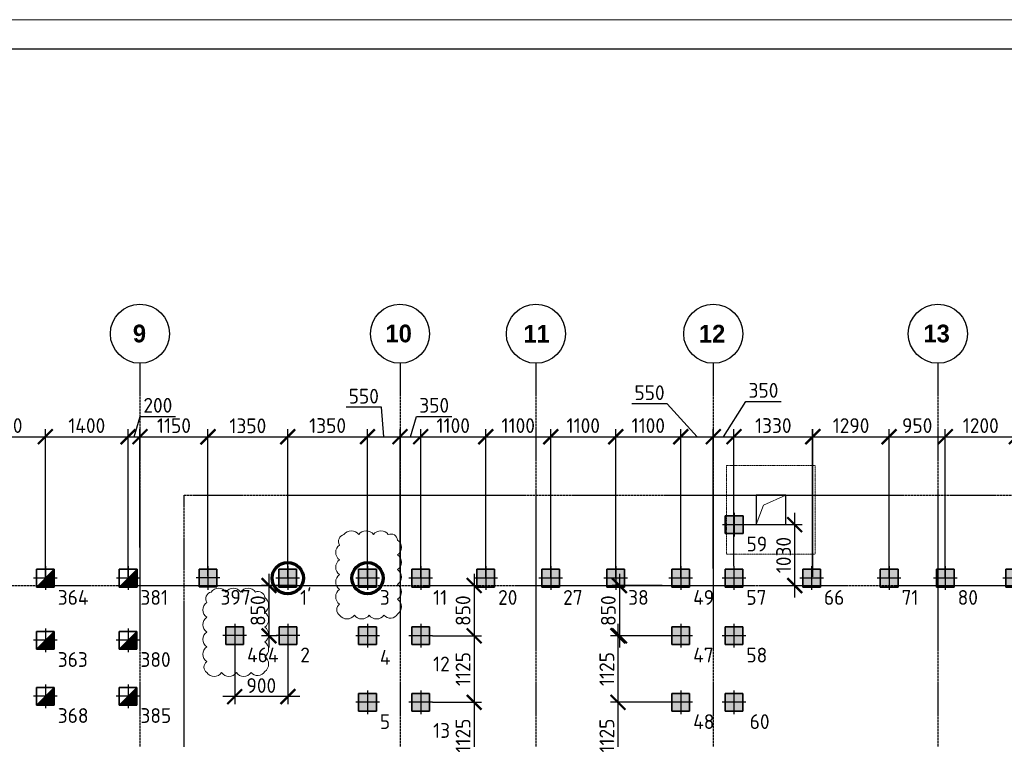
# Model space of a CAD drawing. Header units: millimetres. Extents: x -93479 to 1057970, y -66333 to 172656.
# Tile 282 of 473: x 346789 to 363447, y 118128 to 130297. Entities that reach past the tile are written whole.
import ezdxf

# ---------------------------------------------------------------- set-up
doc = ezdxf.new("R2010")
doc.units = ezdxf.units.MM
for name, pattern in [('______5', [1100, 800, -100, 100, -100]), ('DASHDOT', [25.4, 12.7, -6.35, 0, -6.35]), ('HIDDEN2', [4.7625, 3.175, -1.5875]), ('осевая', [50.8, 31.75, -6.35, 6.35, -6.35])]:
    doc.linetypes.add(name, pattern=pattern)
for name, color, linetype, lineweight in [('0 Фундамент', 5, 'Continuous', 30), ('Standard', 7, 'Continuous', 25), ('КО_оси', 1, 'DASHDOT', 25), ('КО_осн_тон', 183, 'Continuous', 25), ('КО_фундаменты', 2, 'Continuous', 50), ('Оси', 40, '______5', 18), ('РАЗМЕРЫ', 7, 'Continuous', 9), ('ТОНКИЕ', 7, 'Continuous', 9)]:
    doc.layers.add(name, color=color, linetype=linetype, lineweight=lineweight)
doc.layers.add('SVAI', color=7, linetype='Continuous')
doc.layers.add('ТОЛСТЫЕ_ОСНОВНЫЕ', color=6, linetype='Continuous')
doc.styles.add('GOST-2.304_Type-B', font='GOST_Common.ttf')
doc.styles.add('MtXpl_Century Gothic', font='GOTHICB.TTF', dxfattribs={"height": 0.2})
doc.styles.add('ГОСТ', font='GOST_Common.ttf')
doc.dimstyles.new('СПДС', dxfattribs={"dimscale": 100, "dimtxt": 2.5, "dimasz": 2.5, "dimexe": 1.25, "dimexo": 0, "dimtad": 1, "dimdec": 0, "dimtxsty": 'GOST-2.304_Type-B', "dimblk": 'ARCHTICK', "dimcen": 2.5, "dimdle": 2, "dimadec": 0, "dimazin": 2, "dimtfac": 0.75, "dimtdec": 0, "dimtmove": 1, "dimatfit": 3, "dimfxl": 1, "dimtolj": 1, "dimarcsym": 1})

# ---------------------------------------------------------------- blocks, each defined once
blk = doc.blocks.new('*U2041')
at = {"layer": 'ТОЛСТЫЕ_ОСНОВНЫЕ', "color": 7}
blk.add_lwpolyline([(20, 5), (1256, 5), (1256, 589), (20, 589)], close=True, dxfattribs=at)
at = {"layer": 'ТОНКИЕ', "color": 7}
blk.add_lwpolyline([(0, 0), (1261, 0), (1261, 594), (0, 594)], close=True, dxfattribs=at)
blk = doc.blocks.new('оси')
at = {"color": 7, "linetype": 'ByBlock', "lineweight": -2}
for centre in [(31813, 651.4), (36213, 651.4), (38513, 651.4), (41513, 651.4), (45313, 651.4)]:
    blk.add_circle(centre, 500, dxfattribs=at)
at = {"layer": 'Оси', "color": 7, "linetype": 'осевая', "lineweight": 25, "transparency": 33554687}
for p, q in [((31813.5, 151.4), (31813.5, -36280.2)), ((36213.5, 151.4), (36213.5, -36280.2)), ((38513.5, 151.4), (38513.5, -36280.2)), ((41513.5, 151.4), (41513.5, -36280.2)), ((45313.5, 151.4), (45313.5, -36280.2)), ((-11815.1, -3606.9), (53620.6, -3606.9))]:
    blk.add_line(p, q, dxfattribs=at)
at = {"layer": 'Оси', "color": 7, "lineweight": 25, "transparency": 33554687, "style": 'MtXpl_Century Gothic'}
for s, p in [('9', (31693.9, 505.2)), ('10', (35967.2, 505.2)), ('11', (38301.3, 501.4)), ('12', (41269.9, 501.4)), ('13', (45068.5, 505.2))]:
    blk.add_text(s, height=300, dxfattribs=at).set_placement(p)
blk = doc.blocks.new('сваи тип2')
at = {"layer": 'КО_оси', "color": 7, "ltscale": 100}
for p, q in [((-22918, 28209), (-22918, 27809)), ((-22718, 28009), (-23118, 28009))]:
    blk.add_line(p, q, dxfattribs=at)
at = {"layer": 'КО_фундаменты', "color": 7, "lineweight": 35, "ltscale": 100}
for p, q in [((-22768, 28159), (-23068, 28159)), ((-23068, 28159), (-23068, 27859)), ((-22768, 27859), (-22768, 28159)), ((-23068, 27859), (-22768, 27859))]:
    blk.add_line(p, q, dxfattribs=at)
at = {"layer": 'РАЗМЕРЫ', "color": 7}
blk.add_line((-23068, 27859), (-22768, 28159), dxfattribs=at)
at = {"layer": 'РАЗМЕРЫ', "color": 7, "linetype": 'Continuous', "transparency": 33554648}
for points in [[(-22768, 28009), (-22918, 28009), (-22768, 28159)], [(-22918, 27859), (-23068, 27859), (-22918, 28009)], [(-22918, 27859), (-22918, 28009), (-22768, 27859)], [(-22768, 27859), (-22918, 28009), (-22768, 28009)]]:
    blk.add_solid(points, dxfattribs=at)
blk = doc.blocks.new('_ArchTick')
at = {"color": 0, "linetype": 'ByBlock', "const_width": 0.15}
blk.add_lwpolyline([(-0.5, -0.5), (0.5, 0.5)], dxfattribs=at)
blk = doc.blocks.new('*D2092')
at = {"layer": 'DEFPOINTS', "color": 0, "transparency": 16777216}
for p in [(347224, 123245), (345824, 120853, -3100), (347224, 120853, -3100)]:
    blk.add_point(p, dxfattribs=at)
at = {"layer": 'РАЗМЕРЫ', "color": 0, "lineweight": -2, "transparency": 16777216}
for p, q in [((345824, 120853), (345824, 123370)), ((347224, 120853), (347224, 123370)), ((345624, 123245), (347424, 123245))]:
    blk.add_line(p, q, dxfattribs=at)
at = {"layer": 'РАЗМЕРЫ', "color": 0, "lineweight": -2, "transparency": 16777216, "xscale": 250, "yscale": 250, "zscale": 250, "rotation": 180}
blk.add_blockref('_ArchTick', (345824, 123245), dxfattribs=at)
at = {"layer": 'РАЗМЕРЫ', "color": 0, "lineweight": -2, "transparency": 16777216, "xscale": 250, "yscale": 250, "zscale": 250}
blk.add_blockref('_ArchTick', (347224, 123245), dxfattribs=at)
at = {"layer": 'РАЗМЕРЫ', "color": 0, "transparency": 16777216, "insert": (346524, 123433), "char_height": 250, "attachment_point": 5, "style": 'GOST-2.304_Type-B'}
blk.add_mtext('\\A1;1400', dxfattribs=at)
blk = doc.blocks.new('*D2093')
at = {"layer": 'DEFPOINTS', "color": 0, "transparency": 16777216}
for p in [(348624, 123245), (347224, 120853, -3100), (348624, 120878, -3100)]:
    blk.add_point(p, dxfattribs=at)
at = {"layer": 'РАЗМЕРЫ', "color": 0, "lineweight": -2, "transparency": 16777216}
for p, q in [((347224, 120853), (347224, 123370)), ((348624, 120878), (348624, 123370)), ((347024, 123245), (348824, 123245))]:
    blk.add_line(p, q, dxfattribs=at)
at = {"layer": 'РАЗМЕРЫ', "color": 0, "lineweight": -2, "transparency": 16777216, "xscale": 250, "yscale": 250, "zscale": 250, "rotation": 180}
blk.add_blockref('_ArchTick', (347224, 123245), dxfattribs=at)
at = {"layer": 'РАЗМЕРЫ', "color": 0, "lineweight": -2, "transparency": 16777216, "xscale": 250, "yscale": 250, "zscale": 250}
blk.add_blockref('_ArchTick', (348624, 123245), dxfattribs=at)
at = {"layer": 'РАЗМЕРЫ', "color": 0, "transparency": 16777216, "insert": (347924, 123433), "char_height": 250, "attachment_point": 5, "style": 'GOST-2.304_Type-B'}
blk.add_mtext('\\A1;1400', dxfattribs=at)
blk = doc.blocks.new('*D2094')
at = {"layer": 'DEFPOINTS', "color": 0, "transparency": 16777216}
for p in [(348824, 123245), (348824, 121369), (348624, 120878, -3100)]:
    blk.add_point(p, dxfattribs=at)
at = {"layer": 'РАЗМЕРЫ', "color": 0, "lineweight": -2, "transparency": 16777216}
for p, q in [((348724, 123245), (348827, 123589)), ((348827, 123589), (349427, 123589)), ((348624, 120878), (348624, 123370)), ((348824, 121369), (348824, 123370)), ((348424, 123245), (349024, 123245))]:
    blk.add_line(p, q, dxfattribs=at)
at = {"layer": 'РАЗМЕРЫ', "color": 0, "lineweight": -2, "transparency": 16777216, "xscale": 250, "yscale": 250, "zscale": 250, "rotation": 180}
blk.add_blockref('_ArchTick', (348624, 123245), dxfattribs=at)
at = {"layer": 'РАЗМЕРЫ', "color": 0, "lineweight": -2, "transparency": 16777216, "xscale": 250, "yscale": 250, "zscale": 250}
blk.add_blockref('_ArchTick', (348824, 123245), dxfattribs=at)
at = {"layer": 'РАЗМЕРЫ', "color": 0, "transparency": 16777216, "insert": (349127, 123776), "char_height": 250, "attachment_point": 5, "style": 'GOST-2.304_Type-B'}
blk.add_mtext('\\A1;200', dxfattribs=at)
blk = doc.blocks.new('*D2095')
at = {"layer": 'DEFPOINTS', "color": 0, "transparency": 16777216}
for p in [(349974, 123245), (348824, 121369), (349974, 120886, -3100)]:
    blk.add_point(p, dxfattribs=at)
at = {"layer": 'РАЗМЕРЫ', "color": 0, "lineweight": -2, "transparency": 16777216}
for p, q in [((348824, 121369), (348824, 123370)), ((349974, 120886), (349974, 123370)), ((348624, 123245), (350174, 123245))]:
    blk.add_line(p, q, dxfattribs=at)
at = {"layer": 'РАЗМЕРЫ', "color": 0, "lineweight": -2, "transparency": 16777216, "xscale": 250, "yscale": 250, "zscale": 250, "rotation": 180}
blk.add_blockref('_ArchTick', (348824, 123245), dxfattribs=at)
at = {"layer": 'РАЗМЕРЫ', "color": 0, "lineweight": -2, "transparency": 16777216, "xscale": 250, "yscale": 250, "zscale": 250}
blk.add_blockref('_ArchTick', (349974, 123245), dxfattribs=at)
at = {"layer": 'РАЗМЕРЫ', "color": 0, "transparency": 16777216, "insert": (349399, 123433), "char_height": 250, "attachment_point": 5, "style": 'GOST-2.304_Type-B'}
blk.add_mtext('\\A1;1150', dxfattribs=at)
blk = doc.blocks.new('блок')
at = {"layer": '0 Фундамент', "color": 7, "linetype": 'HIDDEN2', "lineweight": 0}
for p, q in [((683568, 115824), (683568, 117324)), ((683568, 117324), (685068, 117324)), ((685068, 115824), (685068, 117324)), ((683568, 115824), (685068, 115824))]:
    blk.add_line(p, q, dxfattribs=at)
at = {"layer": '0 Фундамент', "color": 7, "ltscale": 100}
for p, q in [((684568, 116824), (684068, 116824)), ((684068, 116824), (684068, 116324)), ((684568, 116324), (684568, 116824)), ((684068, 116324), (684568, 116324))]:
    blk.add_line(p, q, dxfattribs=at)
at = {"layer": '0 Фундамент', "color": 7, "lineweight": 20}
blk.add_lwpolyline([(684068, 116324), (684193, 116655), (684568, 116824)], dxfattribs=at)
blk = doc.blocks.new('Свайка')
at = {"layer": 'КО_оси', "color": 7, "ltscale": 100}
for p, q in [((0, 200), (0, -200)), ((200, 0), (-200, 0))]:
    blk.add_line(p, q, dxfattribs=at)
at = {"layer": 'КО_фундаменты', "color": 7, "lineweight": 35, "ltscale": 100}
for p, q in [((150, 150), (-150, 150)), ((-150, 150), (-150, -150)), ((150, -150), (150, 150)), ((-150, -150), (150, -150))]:
    blk.add_line(p, q, dxfattribs=at)
blk = doc.blocks.new('тип 1')
at = {"layer": 'РАЗМЕРЫ', "transparency": 33554648}
h = blk.add_hatch(dxfattribs=at)
h.set_pattern_fill('ANGLE')
h.set_pattern_definition([(0, (48473.799, -10763.0816), (0, 6.985), [5.08, -1.905]), (90, (48473.799, -10763.0816), (-6.985, 4e-16), [5.08, -1.905])])
h.paths.add_polyline_path([(-31407, 50950), (-31107, 50950), (-31107, 51250), (-31407, 51250)])
edge = h.paths.add_edge_path()
edge.add_line((-31257, 51300), (-31257, 50900))
edge = h.paths.add_edge_path()
edge.add_line((-31057, 51100), (-31457, 51100))
at = {"layer": 'КО_оси', "color": 7}
blk.add_blockref('Свайка', (-31257, 51100, -3100), dxfattribs=at)
blk = doc.blocks.new('*D2316')
at = {"layer": 'DEFPOINTS', "color": 0, "transparency": 16777216}
for p in [(351324, 123242), (349974, 120886, -3100), (351324, 120853, -360)]:
    blk.add_point(p, dxfattribs=at)
at = {"layer": 'РАЗМЕРЫ', "color": 0, "lineweight": -2, "transparency": 16777216}
for p, q in [((349974, 120886), (349974, 123367)), ((351324, 120853), (351324, 123367)), ((349774, 123242), (351524, 123242))]:
    blk.add_line(p, q, dxfattribs=at)
at = {"layer": 'РАЗМЕРЫ', "color": 0, "lineweight": -2, "transparency": 16777216, "xscale": 250, "yscale": 250, "zscale": 250, "rotation": 180}
blk.add_blockref('_ArchTick', (349974, 123242), dxfattribs=at)
at = {"layer": 'РАЗМЕРЫ', "color": 0, "lineweight": -2, "transparency": 16777216, "xscale": 250, "yscale": 250, "zscale": 250}
blk.add_blockref('_ArchTick', (351324, 123242), dxfattribs=at)
at = {"layer": 'РАЗМЕРЫ', "color": 0, "transparency": 16777216, "insert": (350649, 123429), "char_height": 250, "attachment_point": 5, "style": 'GOST-2.304_Type-B'}
blk.add_mtext('\\A1;1350', dxfattribs=at)
blk = doc.blocks.new('*D2317')
at = {"layer": 'DEFPOINTS', "color": 0, "transparency": 16777216}
for p in [(352674, 123245), (351324, 120853, -3100), (352674, 120853, -3100)]:
    blk.add_point(p, dxfattribs=at)
at = {"layer": 'РАЗМЕРЫ', "color": 0, "lineweight": -2, "transparency": 16777216}
for p, q in [((351324, 120853), (351324, 123370)), ((352674, 120853), (352674, 123370)), ((351124, 123245), (352874, 123245))]:
    blk.add_line(p, q, dxfattribs=at)
at = {"layer": 'РАЗМЕРЫ', "color": 0, "lineweight": -2, "transparency": 16777216, "xscale": 250, "yscale": 250, "zscale": 250, "rotation": 180}
blk.add_blockref('_ArchTick', (351324, 123245), dxfattribs=at)
at = {"layer": 'РАЗМЕРЫ', "color": 0, "lineweight": -2, "transparency": 16777216, "xscale": 250, "yscale": 250, "zscale": 250}
blk.add_blockref('_ArchTick', (352674, 123245), dxfattribs=at)
at = {"layer": 'РАЗМЕРЫ', "color": 0, "transparency": 16777216, "insert": (351999, 123433), "char_height": 250, "attachment_point": 5, "style": 'GOST-2.304_Type-B'}
blk.add_mtext('\\A1;1350', dxfattribs=at)
blk = doc.blocks.new('*D2318')
at = {"layer": 'DEFPOINTS', "color": 0, "transparency": 16777216}
for p in [(353224, 123245), (353224, 120942), (352674, 120853, -360)]:
    blk.add_point(p, dxfattribs=at)
at = {"layer": 'РАЗМЕРЫ', "color": 0, "lineweight": -2, "transparency": 16777216}
for p, q in [((352911, 123743), (352311, 123743)), ((352949, 123245), (352911, 123743)), ((352674, 120853), (352674, 123370)), ((353224, 120942), (353224, 123370)), ((352474, 123245), (353424, 123245))]:
    blk.add_line(p, q, dxfattribs=at)
at = {"layer": 'РАЗМЕРЫ', "color": 0, "lineweight": -2, "transparency": 16777216, "xscale": 250, "yscale": 250, "zscale": 250, "rotation": 180}
blk.add_blockref('_ArchTick', (352674, 123245), dxfattribs=at)
at = {"layer": 'РАЗМЕРЫ', "color": 0, "lineweight": -2, "transparency": 16777216, "xscale": 250, "yscale": 250, "zscale": 250}
blk.add_blockref('_ArchTick', (353224, 123245), dxfattribs=at)
at = {"layer": 'РАЗМЕРЫ', "color": 0, "transparency": 16777216, "insert": (352611, 123930), "char_height": 250, "attachment_point": 5, "style": 'GOST-2.304_Type-B'}
blk.add_mtext('\\A1;550', dxfattribs=at)
blk = doc.blocks.new('*D2319')
at = {"layer": 'DEFPOINTS', "color": 0, "transparency": 16777216}
for p in [(353574, 123245), (353224, 120942), (353574, 120853, -360)]:
    blk.add_point(p, dxfattribs=at)
at = {"layer": 'РАЗМЕРЫ', "color": 0, "lineweight": -2, "transparency": 16777216}
for p, q in [((353399, 123245), (353502, 123589)), ((353502, 123589), (354102, 123589)), ((353224, 120942), (353224, 123370)), ((353574, 120853), (353574, 123370)), ((353024, 123245), (353774, 123245))]:
    blk.add_line(p, q, dxfattribs=at)
at = {"layer": 'РАЗМЕРЫ', "color": 0, "lineweight": -2, "transparency": 16777216, "xscale": 250, "yscale": 250, "zscale": 250, "rotation": 180}
blk.add_blockref('_ArchTick', (353224, 123245), dxfattribs=at)
at = {"layer": 'РАЗМЕРЫ', "color": 0, "lineweight": -2, "transparency": 16777216, "xscale": 250, "yscale": 250, "zscale": 250}
blk.add_blockref('_ArchTick', (353574, 123245), dxfattribs=at)
at = {"layer": 'РАЗМЕРЫ', "color": 0, "transparency": 16777216, "insert": (353802, 123776), "char_height": 250, "attachment_point": 5, "style": 'GOST-2.304_Type-B'}
blk.add_mtext('\\A1;350', dxfattribs=at)
blk = doc.blocks.new('*D2320')
at = {"layer": 'DEFPOINTS', "color": 0, "transparency": 16777216}
for p in [(354674, 123245), (353574, 120853, -3100), (354674, 120853, -3100)]:
    blk.add_point(p, dxfattribs=at)
at = {"layer": 'РАЗМЕРЫ', "color": 0, "lineweight": -2, "transparency": 16777216}
for p, q in [((353574, 120853), (353574, 123370)), ((354674, 120853), (354674, 123370)), ((353374, 123245), (354874, 123245))]:
    blk.add_line(p, q, dxfattribs=at)
at = {"layer": 'РАЗМЕРЫ', "color": 0, "lineweight": -2, "transparency": 16777216, "xscale": 250, "yscale": 250, "zscale": 250, "rotation": 180}
blk.add_blockref('_ArchTick', (353574, 123245), dxfattribs=at)
at = {"layer": 'РАЗМЕРЫ', "color": 0, "lineweight": -2, "transparency": 16777216, "xscale": 250, "yscale": 250, "zscale": 250}
blk.add_blockref('_ArchTick', (354674, 123245), dxfattribs=at)
at = {"layer": 'РАЗМЕРЫ', "color": 0, "transparency": 16777216, "insert": (354124, 123433), "char_height": 250, "attachment_point": 5, "style": 'GOST-2.304_Type-B'}
blk.add_mtext('\\A1;1100', dxfattribs=at)
blk = doc.blocks.new('*D2321')
at = {"layer": 'DEFPOINTS', "color": 0, "transparency": 16777216}
for p in [(355774, 123245), (354674, 120853, -3100), (355774, 120853, -3100)]:
    blk.add_point(p, dxfattribs=at)
at = {"layer": 'РАЗМЕРЫ', "color": 0, "lineweight": -2, "transparency": 16777216}
for p, q in [((354674, 120853), (354674, 123370)), ((355774, 120853), (355774, 123370)), ((354474, 123245), (355974, 123245))]:
    blk.add_line(p, q, dxfattribs=at)
at = {"layer": 'РАЗМЕРЫ', "color": 0, "lineweight": -2, "transparency": 16777216, "xscale": 250, "yscale": 250, "zscale": 250, "rotation": 180}
blk.add_blockref('_ArchTick', (354674, 123245), dxfattribs=at)
at = {"layer": 'РАЗМЕРЫ', "color": 0, "lineweight": -2, "transparency": 16777216, "xscale": 250, "yscale": 250, "zscale": 250}
blk.add_blockref('_ArchTick', (355774, 123245), dxfattribs=at)
at = {"layer": 'РАЗМЕРЫ', "color": 0, "transparency": 16777216, "insert": (355224, 123433), "char_height": 250, "attachment_point": 5, "style": 'GOST-2.304_Type-B'}
blk.add_mtext('\\A1;1100', dxfattribs=at)
blk = doc.blocks.new('*D2322')
at = {"layer": 'DEFPOINTS', "color": 0, "transparency": 16777216}
for p in [(356874, 123245), (355774, 120853, -3100), (356874, 120853, -3100)]:
    blk.add_point(p, dxfattribs=at)
at = {"layer": 'РАЗМЕРЫ', "color": 0, "lineweight": -2, "transparency": 16777216}
for p, q in [((355774, 120853), (355774, 123370)), ((356874, 120853), (356874, 123370)), ((355574, 123245), (357074, 123245))]:
    blk.add_line(p, q, dxfattribs=at)
at = {"layer": 'РАЗМЕРЫ', "color": 0, "lineweight": -2, "transparency": 16777216, "xscale": 250, "yscale": 250, "zscale": 250, "rotation": 180}
blk.add_blockref('_ArchTick', (355774, 123245), dxfattribs=at)
at = {"layer": 'РАЗМЕРЫ', "color": 0, "lineweight": -2, "transparency": 16777216, "xscale": 250, "yscale": 250, "zscale": 250}
blk.add_blockref('_ArchTick', (356874, 123245), dxfattribs=at)
at = {"layer": 'РАЗМЕРЫ', "color": 0, "transparency": 16777216, "insert": (356324, 123433), "char_height": 250, "attachment_point": 5, "style": 'GOST-2.304_Type-B'}
blk.add_mtext('\\A1;1100', dxfattribs=at)
blk = doc.blocks.new('*D2323')
at = {"layer": 'DEFPOINTS', "color": 0, "transparency": 16777216}
for p in [(357974, 123245), (356874, 120853, -3100), (357974, 120853, -3100)]:
    blk.add_point(p, dxfattribs=at)
at = {"layer": 'РАЗМЕРЫ', "color": 0, "lineweight": -2, "transparency": 16777216}
for p, q in [((356874, 120853), (356874, 123370)), ((357974, 120853), (357974, 123370)), ((356674, 123245), (358174, 123245))]:
    blk.add_line(p, q, dxfattribs=at)
at = {"layer": 'РАЗМЕРЫ', "color": 0, "lineweight": -2, "transparency": 16777216, "xscale": 250, "yscale": 250, "zscale": 250, "rotation": 180}
blk.add_blockref('_ArchTick', (356874, 123245), dxfattribs=at)
at = {"layer": 'РАЗМЕРЫ', "color": 0, "lineweight": -2, "transparency": 16777216, "xscale": 250, "yscale": 250, "zscale": 250}
blk.add_blockref('_ArchTick', (357974, 123245), dxfattribs=at)
at = {"layer": 'РАЗМЕРЫ', "color": 0, "transparency": 16777216, "insert": (357424, 123433), "char_height": 250, "attachment_point": 5, "style": 'GOST-2.304_Type-B'}
blk.add_mtext('\\A1;1100', dxfattribs=at)
blk = doc.blocks.new('*D2324')
at = {"layer": 'DEFPOINTS', "color": 0, "transparency": 16777216}
for p in [(358524, 123245), (358524, 121017), (357974, 120853, -360)]:
    blk.add_point(p, dxfattribs=at)
at = {"layer": 'РАЗМЕРЫ', "color": 0, "lineweight": -2, "transparency": 16777216}
for p, q in [((357745, 123801), (357145, 123801)), ((358249, 123245), (357745, 123801)), ((357974, 120853), (357974, 123370)), ((358524, 121017), (358524, 123370)), ((357774, 123245), (358724, 123245))]:
    blk.add_line(p, q, dxfattribs=at)
at = {"layer": 'РАЗМЕРЫ', "color": 0, "lineweight": -2, "transparency": 16777216, "xscale": 250, "yscale": 250, "zscale": 250, "rotation": 180}
blk.add_blockref('_ArchTick', (357974, 123245), dxfattribs=at)
at = {"layer": 'РАЗМЕРЫ', "color": 0, "lineweight": -2, "transparency": 16777216, "xscale": 250, "yscale": 250, "zscale": 250}
blk.add_blockref('_ArchTick', (358524, 123245), dxfattribs=at)
at = {"layer": 'РАЗМЕРЫ', "color": 0, "transparency": 16777216, "insert": (357445, 123989), "char_height": 250, "attachment_point": 5, "style": 'GOST-2.304_Type-B'}
blk.add_mtext('\\A1;550', dxfattribs=at)
blk = doc.blocks.new('*D2325')
at = {"layer": 'DEFPOINTS', "color": 0, "transparency": 16777216}
for p in [(358874, 123245), (358874, 121959, -3100), (358524, 121017)]:
    blk.add_point(p, dxfattribs=at)
at = {"layer": 'РАЗМЕРЫ', "color": 0, "lineweight": -2, "transparency": 16777216}
for p, q in [((358699, 123245), (359073, 123842)), ((359073, 123842), (359673, 123842)), ((358524, 121017), (358524, 123370)), ((358874, 121959), (358874, 123370)), ((358324, 123245), (359074, 123245))]:
    blk.add_line(p, q, dxfattribs=at)
at = {"layer": 'РАЗМЕРЫ', "color": 0, "lineweight": -2, "transparency": 16777216, "xscale": 250, "yscale": 250, "zscale": 250, "rotation": 180}
blk.add_blockref('_ArchTick', (358524, 123245), dxfattribs=at)
at = {"layer": 'РАЗМЕРЫ', "color": 0, "lineweight": -2, "transparency": 16777216, "xscale": 250, "yscale": 250, "zscale": 250}
blk.add_blockref('_ArchTick', (358874, 123245), dxfattribs=at)
at = {"layer": 'РАЗМЕРЫ', "color": 0, "transparency": 16777216, "insert": (359373, 124029), "char_height": 250, "attachment_point": 5, "style": 'GOST-2.304_Type-B'}
blk.add_mtext('\\A1;350', dxfattribs=at)
blk = doc.blocks.new('*D2326')
at = {"layer": 'DEFPOINTS', "color": 0, "transparency": 16777216}
for p in [(360204, 123245), (358874, 121053, -360), (360204, 120878, -3092)]:
    blk.add_point(p, dxfattribs=at)
at = {"layer": 'РАЗМЕРЫ', "color": 0, "lineweight": -2, "transparency": 16777216}
for p, q in [((358874, 121053), (358874, 123370)), ((360204, 120878), (360204, 123370)), ((358674, 123245), (360404, 123245))]:
    blk.add_line(p, q, dxfattribs=at)
at = {"layer": 'РАЗМЕРЫ', "color": 0, "lineweight": -2, "transparency": 16777216, "xscale": 250, "yscale": 250, "zscale": 250, "rotation": 180}
blk.add_blockref('_ArchTick', (358874, 123245), dxfattribs=at)
at = {"layer": 'РАЗМЕРЫ', "color": 0, "lineweight": -2, "transparency": 16777216, "xscale": 250, "yscale": 250, "zscale": 250}
blk.add_blockref('_ArchTick', (360204, 123245), dxfattribs=at)
at = {"layer": 'РАЗМЕРЫ', "color": 0, "transparency": 16777216, "insert": (359539, 123433), "char_height": 250, "attachment_point": 5, "style": 'GOST-2.304_Type-B'}
blk.add_mtext('\\A1;1330', dxfattribs=at)
blk = doc.blocks.new('*D2327')
at = {"layer": 'DEFPOINTS', "color": 0, "transparency": 16777216}
for p in [(361499, 123245), (360210, 120878, -3100), (361499, 120853, -360)]:
    blk.add_point(p, dxfattribs=at)
at = {"layer": 'РАЗМЕРЫ', "color": 0, "lineweight": -2, "transparency": 16777216}
for p, q in [((360210, 120878), (360210, 123370)), ((361499, 120853), (361499, 123370)), ((360010, 123245), (361699, 123245))]:
    blk.add_line(p, q, dxfattribs=at)
at = {"layer": 'РАЗМЕРЫ', "color": 0, "lineweight": -2, "transparency": 16777216, "xscale": 250, "yscale": 250, "zscale": 250, "rotation": 180}
blk.add_blockref('_ArchTick', (360210, 123245), dxfattribs=at)
at = {"layer": 'РАЗМЕРЫ', "color": 0, "lineweight": -2, "transparency": 16777216, "xscale": 250, "yscale": 250, "zscale": 250}
blk.add_blockref('_ArchTick', (361499, 123245), dxfattribs=at)
at = {"layer": 'РАЗМЕРЫ', "color": 0, "transparency": 16777216, "insert": (360854, 123433), "char_height": 250, "attachment_point": 5, "style": 'GOST-2.304_Type-B'}
blk.add_mtext('\\A1;1290', dxfattribs=at)
blk = doc.blocks.new('*D2328')
at = {"layer": 'DEFPOINTS', "color": 0, "transparency": 16777216}
for p in [(362449, 123245), (361499, 120853, -3100), (362449, 120853, -3100)]:
    blk.add_point(p, dxfattribs=at)
at = {"layer": 'РАЗМЕРЫ', "color": 0, "lineweight": -2, "transparency": 16777216}
for p, q in [((361499, 120853), (361499, 123370)), ((362449, 120853), (362449, 123370)), ((361299, 123245), (362649, 123245))]:
    blk.add_line(p, q, dxfattribs=at)
at = {"layer": 'РАЗМЕРЫ', "color": 0, "lineweight": -2, "transparency": 16777216, "xscale": 250, "yscale": 250, "zscale": 250, "rotation": 180}
blk.add_blockref('_ArchTick', (361499, 123245), dxfattribs=at)
at = {"layer": 'РАЗМЕРЫ', "color": 0, "lineweight": -2, "transparency": 16777216, "xscale": 250, "yscale": 250, "zscale": 250}
blk.add_blockref('_ArchTick', (362449, 123245), dxfattribs=at)
at = {"layer": 'РАЗМЕРЫ', "color": 0, "transparency": 16777216, "insert": (361974, 123433), "char_height": 250, "attachment_point": 5, "style": 'GOST-2.304_Type-B'}
blk.add_mtext('\\A1;950', dxfattribs=at)
blk = doc.blocks.new('*D2329')
at = {"layer": 'DEFPOINTS', "color": 0, "transparency": 16777216}
for p in [(363649, 123245), (362449, 120853, -360), (363649, 120878, -3099)]:
    blk.add_point(p, dxfattribs=at)
at = {"layer": 'РАЗМЕРЫ', "color": 0, "lineweight": -2, "transparency": 16777216}
for p, q in [((362449, 120853), (362449, 123370)), ((363649, 120878), (363649, 123370)), ((362249, 123245), (363849, 123245))]:
    blk.add_line(p, q, dxfattribs=at)
at = {"layer": 'РАЗМЕРЫ', "color": 0, "lineweight": -2, "transparency": 16777216, "xscale": 250, "yscale": 250, "zscale": 250, "rotation": 180}
blk.add_blockref('_ArchTick', (362449, 123245), dxfattribs=at)
at = {"layer": 'РАЗМЕРЫ', "color": 0, "lineweight": -2, "transparency": 16777216, "xscale": 250, "yscale": 250, "zscale": 250}
blk.add_blockref('_ArchTick', (363649, 123245), dxfattribs=at)
at = {"layer": 'РАЗМЕРЫ', "color": 0, "transparency": 16777216, "insert": (363049, 123433), "char_height": 250, "attachment_point": 5, "style": 'GOST-2.304_Type-B'}
blk.add_mtext('\\A1;1200', dxfattribs=at)
blk = doc.blocks.new('*D2338')
at = {"layer": 'DEFPOINTS', "color": 0, "transparency": 16777216}
for p in [(359077, 121758, -3100), (359901, 121758), (359301, 120728)]:
    blk.add_point(p, dxfattribs=at)
at = {"layer": 'РАЗМЕРЫ', "color": 0, "lineweight": -2, "transparency": 16777216}
for p, q in [((359901, 120528), (359901, 121958)), ((359077, 121758), (360026, 121758)), ((359301, 120728), (360026, 120728))]:
    blk.add_line(p, q, dxfattribs=at)
at = {"layer": 'РАЗМЕРЫ', "color": 0, "lineweight": -2, "transparency": 16777216, "xscale": 250, "yscale": 250, "zscale": 250}
for p, rotation in [((359901, 121758), 90), ((359901, 120728), 270)]:
    blk.add_blockref('_ArchTick', p, dxfattribs=dict(at, rotation=rotation))
at = {"layer": 'РАЗМЕРЫ', "color": 0, "transparency": 16777216, "insert": (359713, 121243), "char_height": 250, "attachment_point": 5, "rotation": 90, "style": 'GOST-2.304_Type-B'}
blk.add_mtext('\\A1;1030', dxfattribs=at)
blk = doc.blocks.new('*D2429')
at = {"layer": 'DEFPOINTS', "color": 0, "transparency": 16777216}
for p in [(357657, 120728), (356936, 119878), (357974, 119878, -360)]:
    blk.add_point(p, dxfattribs=at)
at = {"layer": 'РАЗМЕРЫ', "color": 0, "lineweight": -2, "transparency": 16777216}
for p, q in [((356936, 120928), (356936, 119678)), ((357657, 120728), (356811, 120728)), ((357974, 119878), (356811, 119878))]:
    blk.add_line(p, q, dxfattribs=at)
at = {"layer": 'РАЗМЕРЫ', "color": 0, "lineweight": -2, "transparency": 16777216, "xscale": 250, "yscale": 250, "zscale": 250}
for p, rotation in [((356936, 120728), 90), ((356936, 119878), 270)]:
    blk.add_blockref('_ArchTick', p, dxfattribs=dict(at, rotation=rotation))
at = {"layer": 'РАЗМЕРЫ', "color": 0, "transparency": 16777216, "insert": (356748, 120303), "char_height": 250, "attachment_point": 5, "rotation": 90, "style": 'GOST-2.304_Type-B'}
blk.add_mtext('\\A1;850', dxfattribs=at)
blk = doc.blocks.new('*D2430')
at = {"layer": 'DEFPOINTS', "color": 0, "transparency": 16777216}
for p in [(357974, 119878, -3100), (356911, 118753), (357774, 118753, -3100)]:
    blk.add_point(p, dxfattribs=at)
at = {"layer": 'РАЗМЕРЫ', "color": 0, "lineweight": -2, "transparency": 16777216}
for p, q in [((356911, 120078), (356911, 118553)), ((357974, 119878), (356786, 119878)), ((357774, 118753), (356786, 118753))]:
    blk.add_line(p, q, dxfattribs=at)
at = {"layer": 'РАЗМЕРЫ', "color": 0, "lineweight": -2, "transparency": 16777216, "xscale": 250, "yscale": 250, "zscale": 250}
for p, rotation in [((356911, 119878), 90), ((356911, 118753), 270)]:
    blk.add_blockref('_ArchTick', p, dxfattribs=dict(at, rotation=rotation))
at = {"layer": 'РАЗМЕРЫ', "color": 0, "transparency": 16777216, "insert": (356723, 119316), "char_height": 250, "attachment_point": 5, "rotation": 90, "style": 'GOST-2.304_Type-B'}
blk.add_mtext('\\A1;1125', dxfattribs=at)
blk = doc.blocks.new('*D2431')
at = {"layer": 'DEFPOINTS', "color": 0, "transparency": 16777216}
for p in [(357774, 118753, -3100), (356911, 117628), (357774, 117628, -3100)]:
    blk.add_point(p, dxfattribs=at)
at = {"layer": 'РАЗМЕРЫ', "color": 0, "lineweight": -2, "transparency": 16777216}
for p, q in [((356911, 118953), (356911, 117428)), ((357774, 118753), (356786, 118753)), ((357774, 117628), (356786, 117628))]:
    blk.add_line(p, q, dxfattribs=at)
at = {"layer": 'РАЗМЕРЫ', "color": 0, "lineweight": -2, "transparency": 16777216, "xscale": 250, "yscale": 250, "zscale": 250}
for p, rotation in [((356911, 118753), 90), ((356911, 117628), 270)]:
    blk.add_blockref('_ArchTick', p, dxfattribs=dict(at, rotation=rotation))
at = {"layer": 'РАЗМЕРЫ', "color": 0, "transparency": 16777216, "insert": (356723, 118191), "char_height": 250, "attachment_point": 5, "rotation": 90, "style": 'GOST-2.304_Type-B'}
blk.add_mtext('\\A1;1125', dxfattribs=at)
blk = doc.blocks.new('*D2475')
at = {"layer": 'DEFPOINTS', "color": 0, "transparency": 16777216}
for p in [(354100, 120728), (353774, 119878, -360), (354478, 119878)]:
    blk.add_point(p, dxfattribs=at)
at = {"layer": 'РАЗМЕРЫ', "color": 0, "lineweight": -2, "transparency": 16777216}
for p, q in [((354478, 120928), (354478, 119678)), ((354100, 120728), (354603, 120728)), ((353774, 119878), (354603, 119878))]:
    blk.add_line(p, q, dxfattribs=at)
at = {"layer": 'РАЗМЕРЫ', "color": 0, "lineweight": -2, "transparency": 16777216, "xscale": 250, "yscale": 250, "zscale": 250}
for p, rotation in [((354478, 120728), 90), ((354478, 119878), 270)]:
    blk.add_blockref('_ArchTick', p, dxfattribs=dict(at, rotation=rotation))
at = {"layer": 'РАЗМЕРЫ', "color": 0, "transparency": 16777216, "insert": (354290, 120303), "char_height": 250, "attachment_point": 5, "rotation": 90, "style": 'GOST-2.304_Type-B'}
blk.add_mtext('\\A1;850', dxfattribs=at)
blk = doc.blocks.new('*D2476')
at = {"layer": 'DEFPOINTS', "color": 0, "transparency": 16777216}
for p in [(353774, 119878, -360), (353774, 118753, -360), (354478, 118753)]:
    blk.add_point(p, dxfattribs=at)
at = {"layer": 'РАЗМЕРЫ', "color": 0, "lineweight": -2, "transparency": 16777216}
for p, q in [((354478, 120078), (354478, 118553)), ((353774, 119878), (354603, 119878)), ((353774, 118753), (354603, 118753))]:
    blk.add_line(p, q, dxfattribs=at)
at = {"layer": 'РАЗМЕРЫ', "color": 0, "lineweight": -2, "transparency": 16777216, "xscale": 250, "yscale": 250, "zscale": 250}
for p, rotation in [((354478, 119878), 90), ((354478, 118753), 270)]:
    blk.add_blockref('_ArchTick', p, dxfattribs=dict(at, rotation=rotation))
at = {"layer": 'РАЗМЕРЫ', "color": 0, "transparency": 16777216, "insert": (354290, 119316), "char_height": 250, "attachment_point": 5, "rotation": 90, "style": 'GOST-2.304_Type-B'}
blk.add_mtext('\\A1;1125', dxfattribs=at)
blk = doc.blocks.new('*D2477')
at = {"layer": 'DEFPOINTS', "color": 0, "transparency": 16777216}
for p in [(353774, 118753, -360), (353774, 117628, -360), (354478, 117628)]:
    blk.add_point(p, dxfattribs=at)
at = {"layer": 'РАЗМЕРЫ', "color": 0, "lineweight": -2, "transparency": 16777216}
for p, q in [((354478, 118953), (354478, 117428)), ((353774, 118753), (354603, 118753)), ((353774, 117628), (354603, 117628))]:
    blk.add_line(p, q, dxfattribs=at)
at = {"layer": 'РАЗМЕРЫ', "color": 0, "lineweight": -2, "transparency": 16777216, "xscale": 250, "yscale": 250, "zscale": 250}
for p, rotation in [((354478, 118753), 90), ((354478, 117628), 270)]:
    blk.add_blockref('_ArchTick', p, dxfattribs=dict(at, rotation=rotation))
at = {"layer": 'РАЗМЕРЫ', "color": 0, "transparency": 16777216, "insert": (354290, 118191), "char_height": 250, "attachment_point": 5, "rotation": 90, "style": 'GOST-2.304_Type-B'}
blk.add_mtext('\\A1;1125', dxfattribs=at)
blk = doc.blocks.new('*D2374')
at = {"layer": 'DEFPOINTS', "color": 0, "transparency": 16777216}
for p in [(351474, 120728), (351007, 119878), (351148, 119878, -360)]:
    blk.add_point(p, dxfattribs=at)
at = {"layer": 'РАЗМЕРЫ', "color": 0, "lineweight": -2, "transparency": 16777216}
for p, q in [((351007, 120928), (351007, 119678)), ((351474, 120728), (350882, 120728)), ((351148, 119878), (350882, 119878))]:
    blk.add_line(p, q, dxfattribs=at)
at = {"layer": 'РАЗМЕРЫ', "color": 0, "lineweight": -2, "transparency": 16777216, "xscale": 250, "yscale": 250, "zscale": 250}
for p, rotation in [((351007, 120728), 90), ((351007, 119878), 270)]:
    blk.add_blockref('_ArchTick', p, dxfattribs=dict(at, rotation=rotation))
at = {"layer": 'РАЗМЕРЫ', "color": 0, "transparency": 16777216, "insert": (350820, 120303), "char_height": 250, "attachment_point": 5, "rotation": 90, "style": 'GOST-2.304_Type-B'}
blk.add_mtext('\\A1;850', dxfattribs=at)
blk = doc.blocks.new('*D2384')
at = {"layer": 'DEFPOINTS', "color": 0, "transparency": 16777216}
for p in [(350427, 119681, -360), (351327, 119681, -360), (350427, 118849)]:
    blk.add_point(p, dxfattribs=at)
at = {"layer": 'РАЗМЕРЫ', "color": 0, "lineweight": -2, "transparency": 16777216}
for p, q in [((350427, 119681), (350427, 118724)), ((351327, 119681), (351327, 118724)), ((351527, 118849), (350227, 118849))]:
    blk.add_line(p, q, dxfattribs=at)
at = {"layer": 'РАЗМЕРЫ', "color": 0, "lineweight": -2, "transparency": 16777216, "xscale": 250, "yscale": 250, "zscale": 250, "rotation": 180}
blk.add_blockref('_ArchTick', (350427, 118849), dxfattribs=at)
at = {"layer": 'РАЗМЕРЫ', "color": 0, "lineweight": -2, "transparency": 16777216, "xscale": 250, "yscale": 250, "zscale": 250}
blk.add_blockref('_ArchTick', (351327, 118849), dxfattribs=at)
at = {"layer": 'РАЗМЕРЫ', "color": 0, "transparency": 16777216, "insert": (350877, 119037), "char_height": 250, "attachment_point": 5, "style": 'GOST-2.304_Type-B'}
blk.add_mtext('\\A1;900', dxfattribs=at)

msp = doc.modelspace()

# ---------------------------------------------------------------- linework, layer by layer
at = {"layer": 'Standard', "color": 202, "linetype": 'осевая', "lineweight": 30, "transparency": 33554687}
msp.add_lwpolyline([(349569.7, 122253.7), (372398.8, 122253.7), (372398.8, 90409.9), (349569.7, 90409.9), (349569.7, 90465.6)], dxfattribs=at)
at = {"layer": 'SVAI', "color": 6, "lineweight": 70, "ltscale": 100}
for centre in [(351324.1, 120853.2, 2740), (352674.1, 120853.2, 3100)]:
    msp.add_circle(centre, 265.4, dxfattribs=at)
at = {"layer": 'РАЗМЕРЫ', "color": 7, "linetype": 'осевая', "lineweight": 30}
msp.add_lwpolyline([(349569.7, 122253.7), (372398.8, 122253.7), (372398.8, 90409.9), (349569.7, 90409.9)], close=True, dxfattribs=at)
at = {"layer": 'РАЗМЕРЫ', "color": 240, "true_color": 0xed1f24}
for points, elevation in [([(352201.3, 120227.4, 0.5205671), (352451.3, 120227.4, 0.5205671), (352701.3, 120227.4, 0.5205671), (352951.3, 120227.4, 0.5205671), (353182.2, 120246.5, 0.5205671), (353182.2, 120496.5, 0.5205671), (353182.2, 120746.5, 0.5205671), (353182.2, 120996.5, 0.5205671), (353182.2, 121246.5, 0.5205671), (353182.2, 121496.5, 0.5205671), (353024.9, 121589.2, 0.5205671), (352774.9, 121589.2, 0.5205671), (352524.9, 121589.2, 0.5205671), (352274.9, 121589.2, 0.5205671), (352201.3, 121412.8, 0.5205671), (352201.3, 121162.8, 0.5205671), (352201.3, 120912.8, 0.5205671), (352201.3, 120662.8, 0.5205671), (352201.3, 120412.8, 0.5205671)], -360), ([(349954.6, 119255.7, 0.5205671), (350204.6, 119255.7, 0.5205671), (350454.6, 119255.7, 0.5205671), (350704.6, 119255.7, 0.5205671), (350935.5, 119274.8, 0.5205671), (350935.5, 119524.8, 0.5205671), (350935.5, 119774.8, 0.5205671), (350935.5, 120024.8, 0.5205671), (350935.5, 120274.8, 0.5205671), (350935.5, 120524.8, 0.5205671), (350778.2, 120617.5, 0.5205671), (350528.2, 120617.5, 0.5205671), (350278.2, 120617.5, 0.5205671), (350028.2, 120617.5, 0.5205671), (349954.6, 120441.1, 0.5205671), (349954.6, 120191.1, 0.5205671), (349954.6, 119941.1, 0.5205671), (349954.6, 119691.1, 0.5205671), (349954.6, 119441.1, 0.5205671)], -3460)]:
    msp.add_lwpolyline(points, format="xyb", close=True, dxfattribs=dict(at, elevation=elevation))

# ---------------------------------------------------------------- block references
at = {"xscale": 100, "yscale": 100, "zscale": 100}
msp.add_blockref('*U2041', (294572.1, 70897.1), dxfattribs=at)
msp.add_blockref('оси', (317010.4, 124335.1, 3100))
at = {"layer": 'РАЗМЕРЫ', "color": 7}
msp.add_blockref('блок', (-324818.1, 5434.1), dxfattribs=at)
at = {"layer": 'РАЗМЕРЫ'}
for name, p in [('тип 1', (390134.4, 70656.6, 3100)), ('сваи тип2', (370142.2, 92844.1)), ('сваи тип2', (371542.5, 92844.1)), ('тип 1', (381231.4, 69756.6, 3100)), ('тип 1', (382581.1, 69753.3, 5840)), ('тип 1', (383931.1, 69753.3, 5840)), ('тип 1', (384831.1, 69753.3, 5840)), ('тип 1', (385931.1, 69753.3, 5840)), ('тип 1', (387031.1, 69753.3, 5840)), ('тип 1', (388131.1, 69753.3, 5840)), ('тип 1', (389231.1, 69753.3, 5840)), ('тип 1', (390131.1, 69753.3, 5840)), ('тип 1', (391443.6, 69753.3, 5840)), ('тип 1', (392756.1, 69753.3, 5840)), ('тип 1', (393706.1, 69753.3, 5840)), ('тип 1', (394878.6, 69753.3, 5840)), ('сваи тип2', (370142.2, 91794.1)), ('сваи тип2', (371540.5, 91794.1)), ('тип 1', (381684.4, 68781.6, 2740)), ('тип 1', (382584.4, 68781.6, 2740)), ('тип 1', (383931.1, 68778.3, 5840)), ('тип 1', (384831.1, 68778.3, 5840)), ('тип 1', (389231.1, 68778.3, 5840)), ('тип 1', (390131.1, 68778.3, 5840)), ('сваи тип2', (370142.2, 90846.6)), ('сваи тип2', (371540.5, 90846.6)), ('тип 1', (383931.1, 67653.3, 5840)), ('тип 1', (384831.1, 67653.3, 5840)), ('тип 1', (389231.1, 67653.3, 5840)), ('тип 1', (390131.1, 67653.3, 5840))]:
    msp.add_blockref(name, p, dxfattribs=at)

# ---------------------------------------------------------------- texts
at = {"layer": 'КО_осн_тон', "style": 'ГОСТ'}
for s, p in [('59', (359086.6, 121304.9, -2740)), ('364', (347433.3, 120401.6)), ('381', (348831.6, 120401.6)), ('397', (350186.6, 120404.9)), ("1'", (351533.3, 120401.6)), ('3', (352883.3, 120401.6)), ('11', (353783.3, 120401.6)), ('20', (354883.3, 120401.6)), ('27', (355983.3, 120401.6)), ('38', (357083.3, 120401.6)), ('49', (358183.3, 120401.6)), ('57', (359083.3, 120401.6)), ('66', (360395.8, 120401.6)), ('71', (361708.3, 120401.6)), ('80', (362658.3, 120401.6)), ('363', (347433.3, 119351.6)), ('380', (348831.6, 119351.6)), ('464', (350636.6, 119429.9, -3100)), ('2', (351536.6, 119429.9, -3100)), ('4', (352883.3, 119388.9)), ('47', (358183.3, 119426.6)), ('58', (359083.3, 119426.6)), ('12', (353783.3, 119276.6)), ('368', (347433.3, 118404.1)), ('385', (348831.6, 118404.1)), ('5', (352883.3, 118301.6)), ('48', (358183.3, 118301.6)), ('60', (359140, 118301.2)), ('13', (353783.3, 118151.6))]:
    msp.add_text(s, height=250, dxfattribs=at).set_placement(p)

# ---------------------------------------------------------------- dimensions: what is measured, and where the dimension line sits
at = {"layer": 'РАЗМЕРЫ'}
for base, p1, p2, picture, middle in [((358524, 123245.2, 3100), (357974.1, 120853.2, 2740), (358524, 121016.9, 3100), '*D2324', (357682.8, 123801.5, 3100)), ((358874.4, 123245.2, 3100), (358524, 121016.9, 3100), (358874.4, 121959.5), '*D2325', (359135.3, 123841.9, 3100)), ((353224, 123245.2, 3100), (352674.1, 120853.2, 2740), (353224, 120941.8, 3100), '*D2318', (352848.8, 123742.6, 3100))]:
    dim = msp.add_linear_dim(base=base, p1=p1, p2=p2, dimstyle='СПДС', dxfattribs=at)
    dim.commit()
    dim.dimension.update_dxf_attribs({"geometry": picture, "text_midpoint": middle, "dimtype": 160})
for base, p1, p2, picture, middle in [((348824, 123245.2, 3100), (348624.4, 120878.2), (348824, 121369.2, 3100), '*D2094', (348889.8, 123776.5, 3100)), ((353574.1, 123245.2, 3100), (353224, 120941.8, 3100), (353574.1, 120853.2, 2740), '*D2319', (353564.7, 123776.5, 3100)), ((347224.1, 123245.2, 3100), (345824.1, 120853.2), (347224.1, 120853.2), '*D2092', (346524.1, 123432.7, 3100)), ((348624.4, 123245.2, 3100), (347224.1, 120853.2), (348624.4, 120878.2), '*D2093', (347924.2, 123432.7, 3100)), ((349974.4, 123245.2, 3100), (348824, 121369.2, 3100), (349974.4, 120886.4), '*D2095', (349399.2, 123432.7, 3100)), ((351324.1, 123242, 3100), (349974.4, 120886.4), (351324.1, 120853.2, 2740), '*D2316', (350649.2, 123429.5, 3100)), ((352674.1, 123245.2, 5840), (351324.1, 120853.2, 2740), (352674.1, 120853.2, 2740), '*D2317', (351999.1, 123432.7, 5840)), ((354674.1, 123245.2, 5840), (353574.1, 120853.2, 2740), (354674.1, 120853.2, 2740), '*D2320', (354124.1, 123432.7, 5840)), ((355774.1, 123245.2, 5840), (354674.1, 120853.2, 2740), (355774.1, 120853.2, 2740), '*D2321', (355224.1, 123432.7, 5840)), ((356874.1, 123245.2, 5840), (355774.1, 120853.2, 2740), (356874.1, 120853.2, 2740), '*D2322', (356324.1, 123432.7, 5840)), ((357974.1, 123245.2, 5840), (356874.1, 120853.2, 2740), (357974.1, 120853.2, 2740), '*D2323', (357424.1, 123432.7, 5840)), ((360203.7, 123245.2, 3100), (358874.1, 121053.2, 2740), (360203.7, 120878.1, 7.7), '*D2326', (359538.9, 123432.7, 3100)), ((361499.1016, 123245.2376, 3100), (360209.6015, 120878.2159), (361499.1016, 120853.2159, 2740), '*D2327', (360854.3516, 123432.7376, 3100)), ((362449.1, 123245.2, 5840), (361499.1, 120853.2, 2740), (362449.1, 120853.2, 2740), '*D2328', (361974.1, 123432.7, 5840)), ((363648.7, 123245.2, 3100), (362449.1, 120853.2, 2740), (363648.7, 120878.2, 1), '*D2329', (363048.9, 123432.7, 3100))]:
    dim = msp.add_linear_dim(base=base, p1=p1, p2=p2, dimstyle='СПДС', dxfattribs=at)
    dim.commit()
    dim.dimension.update_dxf_attribs({"geometry": picture, "text_midpoint": middle})
for base, p1, p2, picture, middle in [((359900.8, 121758.5, 3100), (359301.1, 120728.2, 3100), (359077.3, 121758.5), '*D2338', (359713.3, 121243.4, 3100)), ((351007.4, 119878.2, 2740), (351474.1, 120728.2, 2740), (351148.1, 119878.2, 2380), '*D2374', (350819.9, 120303.2, 2740)), ((354477.8, 119878.2, 3100), (354100.1, 120728.2, 3100), (353774.1, 119878.2, 2740), '*D2475', (354290.3, 120303.2, 3100)), ((356935.8, 119878.2, 3100), (357657.2, 120728.2, 3100), (357974.1, 119878.2, 2740), '*D2429', (356748.3, 120303.2, 3100)), ((354477.8, 118753.2, 3100), (353774.1, 119878.2, 2740), (353774.1, 118753.2, 2740), '*D2476', (354290.3, 119315.7, 3100)), ((356910.8, 118753.2, 5840), (357974.1, 119878.2, 2740), (357774.1, 118753.2, 2740), '*D2430', (356723.3, 119315.7, 5840)), ((354477.8, 117628.2, 3100), (353774.1, 118753.2, 2740), (353774.1, 117628.2, 2740), '*D2477', (354290.3, 118190.7, 3100)), ((356910.8, 117628.2, 5840), (357774.1, 118753.2, 2740), (357774.1, 117628.2, 2740), '*D2431', (356723.3, 118190.7, 5840))]:
    dim = msp.add_linear_dim(base=base, p1=p1, p2=p2, angle=90, dimstyle='СПДС', dxfattribs=at)
    dim.commit()
    dim.dimension.update_dxf_attribs({"geometry": picture, "text_midpoint": middle})
at = {"layer": 'РАЗМЕРЫ', "color": 7}
dim = msp.add_linear_dim(base=(350427.4, 118849.5), p1=(351327.4, 119681.5, -360), p2=(350427.4, 119681.5, -360), dimstyle='СПДС', dxfattribs=at)
dim.commit()
dim.dimension.update_dxf_attribs({"geometry": '*D2384', "text_midpoint": (350877.4, 119037)})

doc.saveas('drawing.dxf')
